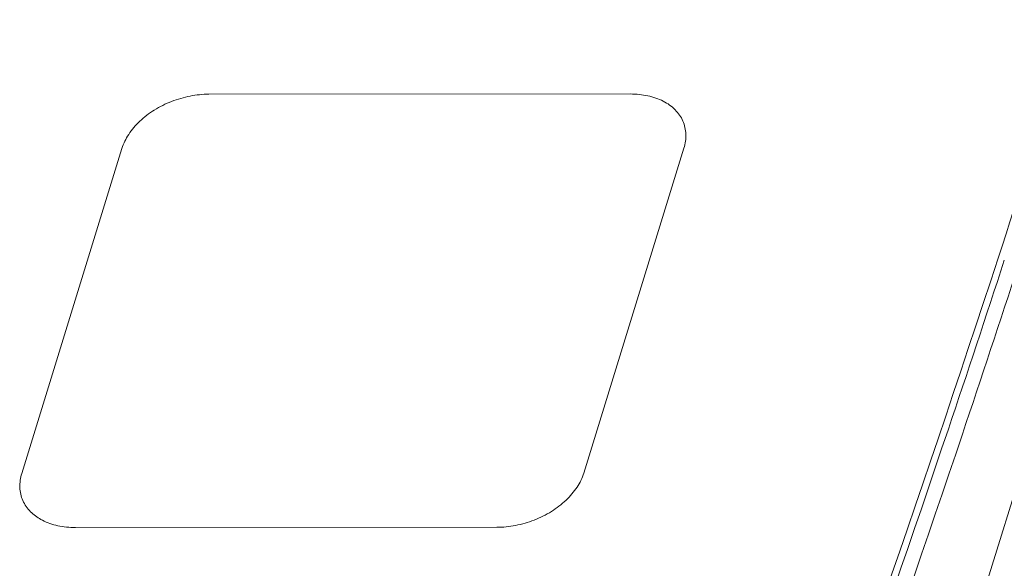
# Model space of a CAD drawing. Header units: millimetres. Extents: x -473 to 23648, y -382 to 1866.
# Tile 413 of 607: x 8303 to 8323, y 679 to 690. Entities that reach past the tile are written whole.
import ezdxf

# ---------------------------------------------------------------- set-up
doc = ezdxf.new("R2010")
doc.units = ezdxf.units.MM
doc.header["$LTSCALE"] = 80
doc.layers.get('0').update_dxf_attribs({"linetype": 'CONTINUOUS'})
doc.layers.add('09_ALL_ROUNDS', color=7, linetype='CONTINUOUS')

msp = doc.modelspace()

# ---------------------------------------------------------------- linework, layer by layer
at = {"color": 0, "linetype": 'Continuous', "lineweight": 0}
for p, q in [((8314.503, 652.642), (8338.16, 729.416)), ((8315.19, 688.07), (8306.688, 688.066)), ((8304.934, 686.972), (8302.914, 680.417)), ((8316.27, 686.978), (8314.25, 680.422)), ((8312.496, 679.329), (8303.995, 679.325))]:
    msp.add_line(p, q, dxfattribs=at)
for centre, radius, start, end in [((7940.79, 809.593), 401.707, 341.89492, 344.2441), ((7921.791, 815.985), 421.752, 337.69984, 341.87171), ((7934.23, 811.551), 408.683, 341.4167, 341.91956), ((7943.592, 808.545), 399.152, 341.39686, 341.91237), ((7920.856, 816.172), 422.832, 337.72482, 341.40071), ((7931.978, 812.543), 411.435, 337.58301, 341.38513), ((8303.827, 680.431), 1.081, 240.6706, 242.712)]:
    msp.add_arc(centre, radius, start, end, dxfattribs=at)
for points, knots in [([(8306.688, 688.066), (8306.561, 688.065), (8306.304, 688.039), (8305.931, 687.93), (8305.586, 687.758), (8305.291, 687.534), (8305.064, 687.272), (8304.966, 687.072), (8304.934, 686.972)], [0, 0, 0, 0, 0.380058, 0.771036, 1.159094, 1.530888, 1.875995, 2.189558, 2.189558, 2.189558, 2.189558]), ([(8316.27, 686.978), (8316.298, 687.069), (8316.327, 687.256), (8316.265, 687.533), (8316.1, 687.768), (8315.851, 687.942), (8315.538, 688.048), (8315.309, 688.069), (8315.19, 688.07)], [0, 0, 0, 0, 0.28542, 0.555689, 0.830134, 1.126239, 1.453056, 1.81025, 1.81025, 1.81025, 1.81025]), ([(8302.914, 680.417), (8302.887, 680.326), (8302.857, 680.138), (8302.92, 679.862), (8303.027, 679.709), (8303.091, 679.644)], [0, 0, 0, 0, 0.28542, 0.5556891, 0.8301335, 0.8301335, 0.8301335, 0.8301335]), ([(8312.496, 679.329), (8312.623, 679.329), (8312.881, 679.355), (8313.253, 679.465), (8313.599, 679.636), (8313.894, 679.861), (8314.12, 680.123), (8314.219, 680.323), (8314.25, 680.422)], [0, 0, 0, 0, 0.380058, 0.771036, 1.159094, 1.530888, 1.875995, 2.189558, 2.189558, 2.189558, 2.189558]), ([(8303.331, 679.471), (8303.428, 679.421), (8303.647, 679.346), (8303.875, 679.325), (8303.995, 679.325)], [0, 0, 0, 0, 0.3268173, 0.684011, 0.684011, 0.684011, 0.684011])]:
    msp.add_open_spline(points, degree=3, knots=knots, dxfattribs=at)
msp.add_open_spline([(8303.091, 679.644), (8303.152, 679.583), (8303.222, 679.531), (8303.297, 679.489)], degree=3, dxfattribs=at)
at = {"layer": '09_ALL_ROUNDS', "color": 0, "linetype": 'Continuous', "lineweight": 0}
for points, knots in [([(8330.773, 687.926), (8329.03, 682.264), (8325.449, 670.629), (8321.87, 658.994), (8320.034, 653.019)], [0, 0, 0, 0, 17.770352, 36.520838, 36.520838, 36.520838, 36.520838]), ([(8331.827, 687.637), (8330.186, 682.305), (8326.671, 670.879), (8323.156, 659.452), (8321.283, 653.358)], [0, 0, 0, 0, 16.736439, 35.863827, 35.863827, 35.863827, 35.863827]), ([(8325.414, 680.246), (8324.729, 678.022), (8323.393, 673.684), (8321.462, 667.417), (8319.673, 661.608), (8318.035, 656.293), (8316.993, 652.907), (8316.494, 651.286)], [0, 0, 0, 0, 6.979744, 13.617949, 19.673838, 25.214289, 30.302039, 30.302039, 30.302039, 30.302039])]:
    msp.add_open_spline(points, degree=3, knots=knots, dxfattribs=at)

doc.saveas('drawing.dxf')
